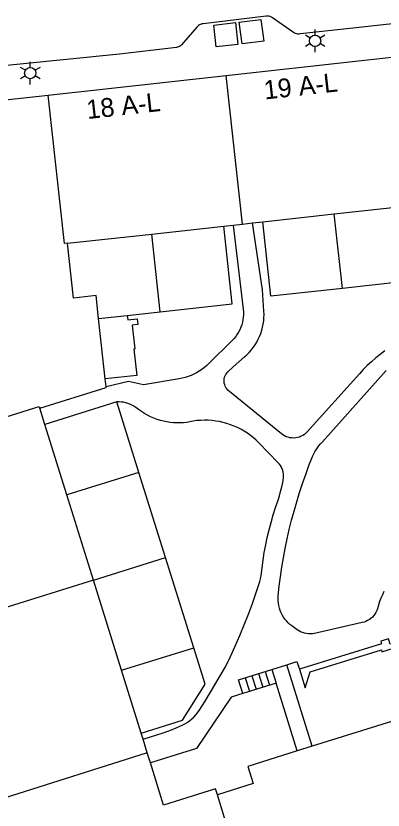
# Model space of a CAD drawing. Extents: x 122462 to 123306, y 485548 to 486417.
# Drawn here: x 122670.3 to 122699.6, y 485938.7 to 486002 of the extents above; entities that cross this region are included whole.
import ezdxf

# ---------------------------------------------------------------- set-up
doc = ezdxf.new("R2010")
doc.units = 0
for name, color, linetype in [('B-WE-IE-MEUBILAIR_WEGMEUBILAIR_VERKEERSBORD-S', 7, 'Continuous'), ('Level 1', 7, 'Continuous'), ('Level 17', 7, 'Continuous'), ('Level 19', 7, 'Continuous'), ('Level 21', 7, 'Continuous'), ('Level 22', 7, 'Continuous'), ('Level 31', 7, 'Continuous'), ('Level 33', 7, 'Continuous'), ('Level 4', 7, 'Continuous'), ('Level 42', 7, 'Continuous'), ('Level 50', 7, 'Continuous'), ('N werkgrens', 7, 'Continuous')]:
    doc.layers.add(name, color=color, linetype=linetype)

msp = doc.modelspace()

# ---------------------------------------------------------------- linework, layer by layer
at = {"layer": 'Level 1'}
for p, q in [((122672.913, 485995.711), (122687.126, 485997.276)), ((122695.737, 485986.231), (122702.866, 485987.015)), ((122690.035, 485985.605), (122695.737, 485986.231)), ((122681.174, 485984.63), (122686.925, 485985.263)), ((122686.925, 485985.263), (122687.682, 485985.346)), ((122687.682, 485985.346), (122688.429, 485985.428)), ((122688.429, 485985.428), (122689.218, 485985.515)), ((122689.218, 485985.515), (122690.035, 485985.605)), ((122674.468, 485983.893), (122681.174, 485984.63)), ((122677.469, 485973.079), (122676.939, 485977.888)), ((122677.538, 485972.451), (122677.469, 485973.079)), ((122672.653, 485969.453), (122672.248, 485970.752)), ((122674.409, 485963.827), (122672.653, 485969.453)), ((122676.528, 485957.037), (122674.409, 485963.827)), ((122678.772, 485949.843), (122676.528, 485957.037)), ((122680.336, 485944.831), (122678.772, 485949.843)), ((122700.301, 485945.756), (122693.968, 485943.78)), ((122680.486, 485944.351), (122680.336, 485944.831)), ((122680.826, 485943.261), (122680.486, 485944.351)), ((122693.968, 485943.78), (122692.786, 485943.411)), ((122681.078, 485942.452), (122680.826, 485943.261))]:
    msp.add_line(p, q, dxfattribs=at)
for points in [[(122687.126, 485997.276), (122697.671, 485998.437), (122701.563, 485998.868)], [(122661.811, 485994.499), (122663.165, 485994.647), (122672.913, 485995.711)], [(122676.939, 485977.888), (122676.738, 485979.716), (122674.949, 485979.519), (122674.468, 485983.893)], [(122672.248, 485970.752), (122677.543, 485972.403), (122677.538, 485972.451)], [(122692.786, 485943.411), (122688.836, 485942.179), (122689.265, 485940.804), (122686.414, 485939.914)], [(122686.414, 485939.914), (122686.271, 485940.376), (122682.129, 485939.083), (122681.078, 485942.452)]]:
    msp.add_lwpolyline(points, dxfattribs=at)
at = {"layer": 'Level 17'}
msp.add_lwpolyline([(122716.972, 486003.236), (122697.482, 486001.086), (122693.035, 486000.595), (122692.939, 486000.583), (122692.842, 486000.584), (122692.746, 486000.597), (122692.653, 486000.624), (122692.565, 486000.663), (122692.482, 486000.713), (122690.822, 486001.872), (122690.73, 486001.928), (122690.631, 486001.97), (122690.527, 486001.997), (122690.42, 486002.01), (122690.312, 486002.006), (122685.268, 486001.405), (122685.172, 486001.385), (122685.08, 486001.353), (122684.991, 486001.311), (122684.909, 486001.258), (122684.834, 486001.195), (122684.767, 486001.124), (122683.546, 485999.715), (122683.477, 485999.653), (122683.401, 485999.599), (122683.32, 485999.555), (122683.233, 485999.522), (122683.143, 485999.499), (122678.608, 485998.974), (122670.43, 485998.159), (122667.713, 485997.877)], dxfattribs=at)
at = {"layer": 'Level 19'}
for p, q in [((122696.39, 485980.292), (122695.737, 485986.231)), ((122681.856, 485978.428), (122681.174, 485984.63)), ((122680.161, 485965.622), (122674.409, 485963.827)), ((122676.528, 485957.037), (122682.281, 485958.832)), ((122678.772, 485949.843), (122684.525, 485951.638)), ((122693.968, 485943.78), (122691.942, 485950.274)), ((122692.786, 485943.411), (122691.097, 485948.824))]:
    msp.add_line(p, q, dxfattribs=at)
for points in [[(122687.682, 485985.346), (122688.467, 485978.629), (122688.484, 485978.421), (122688.487, 485978.212), (122688.475, 485978.004), (122688.448, 485977.797), (122688.408, 485977.592), (122688.353, 485977.391), (122688.284, 485977.194), (122688.202, 485977.002), (122688.106, 485976.816), (122687.998, 485976.638), (122687.878, 485976.467), (122687.746, 485976.305), (122687.603, 485976.153), (122685.744, 485974.304), (122685.564, 485974.134), (122685.374, 485973.975), (122685.176, 485973.826), (122684.97, 485973.689), (122684.757, 485973.564), (122684.537, 485973.451), (122684.31, 485973.351), (122684.079, 485973.263), (122683.843, 485973.189), (122683.603, 485973.127), (122683.36, 485973.08), (122680.52, 485972.609), (122679.32, 485972.869), (122677.538, 485972.451)], [(122699.761, 485975.305), (122699.399, 485975.031), (122699.046, 485974.745), (122698.704, 485974.447), (122698.372, 485974.137), (122698.051, 485973.815), (122697.741, 485973.483), (122693.586, 485968.858), (122693.478, 485968.75), (122693.361, 485968.653), (122693.233, 485968.569), (122693.099, 485968.499), (122692.957, 485968.442), (122692.811, 485968.4), (122692.661, 485968.373), (122692.509, 485968.361), (122692.356, 485968.365), (122692.205, 485968.384), (122692.057, 485968.418), (122691.913, 485968.468), (122691.774, 485968.531), (122691.643, 485968.609), (122691.52, 485968.699), (122687.256, 485972.191), (122687.172, 485972.282), (122687.1, 485972.383), (122687.041, 485972.491), (122686.996, 485972.606), (122686.965, 485972.726), (122686.949, 485972.849), (122686.949, 485972.973), (122686.964, 485973.096), (122686.993, 485973.216), (122687.038, 485973.331), (122687.096, 485973.44), (122687.168, 485973.541), (122687.251, 485973.633), (122687.686, 485974.044), (122688.129, 485974.445), (122688.581, 485974.837), (122688.771, 485975.008), (122688.951, 485975.19), (122689.12, 485975.382), (122689.278, 485975.583), (122689.424, 485975.794), (122689.557, 485976.012), (122689.677, 485976.238), (122689.784, 485976.47), (122689.878, 485976.708), (122689.957, 485976.951), (122690.022, 485977.199), (122690.073, 485977.449), (122690.109, 485977.703), (122690.13, 485977.958), (122690.136, 485978.213), (122690.128, 485978.469), (122690.02, 485980.189), (122689.218, 485985.515)], [(122679.221, 485978.139), (122679.259, 485977.789), (122680.016, 485977.873), (122680.067, 485977.408), (122679.617, 485977.356), (122679.826, 485975.469), (122679.749, 485975.46), (122679.981, 485973.356), (122677.469, 485973.079)], [(122693.831, 485952.743), (122693.671, 485952.747), (122693.511, 485952.766), (122693.354, 485952.799), (122693.201, 485952.847), (122693.053, 485952.909), (122692.911, 485952.984), (122692.777, 485953.072), (122692.36, 485953.374), (122692.205, 485953.496), (122692.059, 485953.628), (122691.923, 485953.771), (122691.798, 485953.924), (122691.684, 485954.086), (122691.583, 485954.255), (122691.495, 485954.432), (122691.42, 485954.614), (122691.359, 485954.802), (122691.311, 485954.994), (122691.278, 485955.188), (122691.26, 485955.385), (122691.256, 485955.582), (122691.266, 485955.779), (122691.35, 485956.54), (122691.448, 485957.299), (122691.56, 485958.056), (122691.687, 485958.81), (122691.828, 485959.563), (122691.982, 485960.312), (122692.151, 485961.058), (122692.334, 485961.802), (122692.531, 485962.541), (122692.742, 485963.277), (122692.966, 485964.008), (122693.204, 485964.736), (122693.456, 485965.458), (122693.721, 485966.176), (122694, 485966.889), (122694.107, 485967.101), (122694.225, 485967.307), (122694.352, 485967.508), (122694.489, 485967.702), (122694.635, 485967.889), (122694.79, 485968.069), (122699.87, 485973.739)], [(122680.486, 485944.351), (122681.583, 485944.694), (122682.1, 485944.862), (122682.611, 485945.045), (122683.117, 485945.243), (122683.617, 485945.455), (122683.818, 485945.561), (122684.011, 485945.68), (122684.196, 485945.811), (122684.372, 485945.955), (122684.538, 485946.11), (122684.693, 485946.276), (122684.837, 485946.451), (122684.969, 485946.636), (122685.431, 485947.37), (122687.07, 485950.109), (122687.462, 485950.938), (122687.84, 485951.773), (122688.204, 485952.614), (122688.553, 485953.462), (122688.888, 485954.315), (122689.208, 485955.174), (122689.514, 485956.038), (122689.805, 485956.907), (122689.884, 485957.227), (122689.912, 485957.389), (122689.977, 485958.003), (122690.058, 485958.615), (122690.154, 485959.225), (122690.266, 485959.832), (122690.393, 485960.436), (122690.535, 485961.036), (122690.693, 485961.633), (122690.866, 485962.226), (122691.053, 485962.814), (122691.256, 485963.397), (122691.364, 485963.75), (122691.461, 485964.107), (122691.547, 485964.466), (122691.621, 485964.828), (122691.683, 485965.192), (122691.691, 485965.338), (122691.685, 485965.484), (122691.665, 485965.628), (122691.63, 485965.77), (122691.582, 485965.908), (122691.521, 485966.041), (122691.448, 485966.167), (122691.362, 485966.285), (122691.265, 485966.394), (122689.728, 485967.97), (122689.512, 485968.181), (122689.285, 485968.38), (122689.049, 485968.568), (122688.804, 485968.744), (122688.55, 485968.907), (122688.288, 485969.057), (122688.019, 485969.194), (122687.744, 485969.318), (122687.463, 485969.427), (122687.176, 485969.522), (122686.885, 485969.602), (122686.591, 485969.668), (122686.293, 485969.719), (122685.993, 485969.755), (122685.692, 485969.775), (122685.391, 485969.781), (122685.089, 485969.772), (122684.788, 485969.747), (122684.489, 485969.707), (122684.229, 485969.654), (122683.967, 485969.613), (122683.703, 485969.586), (122683.438, 485969.572), (122683.173, 485969.571), (122682.908, 485969.583), (122682.644, 485969.609), (122682.382, 485969.648), (122682.122, 485969.7), (122681.865, 485969.764), (122681.611, 485969.842), (122681.346, 485969.939), (122681.087, 485970.051), (122680.834, 485970.176), (122680.588, 485970.314), (122680.349, 485970.465), (122680.119, 485970.628), (122679.898, 485970.803), (122679.751, 485970.899), (122679.597, 485970.984), (122679.437, 485971.058), (122679.272, 485971.121), (122679.104, 485971.171), (122678.932, 485971.209), (122678.758, 485971.235), (122678.582, 485971.248), (122678.406, 485971.248)], [(122699.703, 485956.133), (122699.571, 485955.867), (122699.452, 485955.594), (122699.348, 485955.315), (122699.258, 485955.032), (122699.182, 485954.744), (122699.126, 485954.598), (122699.057, 485954.457), (122698.975, 485954.324), (122698.88, 485954.199), (122698.775, 485954.084), (122698.659, 485953.979), (122698.534, 485953.885), (122698.4, 485953.803), (122698.259, 485953.735), (122698.113, 485953.679), (122697.962, 485953.638), (122694.15, 485952.779), (122693.992, 485952.753), (122693.831, 485952.743)], [(122688.443, 485947.996), (122687.507, 485947.704), (122684.757, 485943.599), (122681.078, 485942.452)]]:
    msp.add_lwpolyline(points, dxfattribs=at)
at = {"layer": 'Level 21'}
for points in [[(122692.954, 485949.921), (122693.415, 485948.442), (122693.812, 485949.703), (122699.491, 485951.473), (122699.539, 485951.32), (122714.527, 485956.006), (122714.432, 485956.309)], [(122706.28, 485953.827), (122700.199, 485951.926), (122700.065, 485952.353), (122699.442, 485952.158), (122699.503, 485951.962), (122692.954, 485949.921)]]:
    msp.add_lwpolyline(points, dxfattribs=at)
at = {"layer": 'Level 22'}
msp.add_line((122690.76, 485949.905), (122691.942, 485950.274), dxfattribs=at)
msp.add_lwpolyline([(122691.942, 485950.274), (122692.764, 485950.53), (122692.954, 485949.921)], dxfattribs=at)
at = {"layer": 'Level 31'}
for p, q in [((122690.76, 485949.905), (122691.097, 485948.824)), ((122691.097, 485948.824), (122688.443, 485947.996))]:
    msp.add_line(p, q, dxfattribs=at)
msp.add_lwpolyline([(122688.443, 485947.996), (122688.106, 485949.078), (122690.76, 485949.905)], dxfattribs=at)
at = {"layer": 'Level 33'}
for p, q in [((122688.637, 485949.244), (122688.974, 485948.162)), ((122689.168, 485949.409), (122689.505, 485948.327)), ((122689.698, 485949.575), (122690.035, 485948.493)), ((122690.23, 485949.74), (122690.567, 485948.658))]:
    msp.add_line(p, q, dxfattribs=at)
at = {"layer": 'Level 4'}
for p, q in [((122688.429, 485985.428), (122687.126, 485997.276)), ((122676.528, 485957.037), (122665.203, 485953.504)), ((122680.826, 485943.261), (122669.405, 485939.637)), ((122689.51, 485929.914), (122686.414, 485939.914))]:
    msp.add_line(p, q, dxfattribs=at)
for points in [[(122674.468, 485983.893), (122674.217, 485983.865), (122672.913, 485995.711)], [(122660.783, 485967.324), (122672.206, 485970.887), (122672.248, 485970.752)]]:
    msp.add_lwpolyline(points, dxfattribs=at)
at = {"layer": 'Level 42'}
for points in [[(122688.393, 485999.791), (122688.162, 486001.515), (122689.886, 486001.746), (122690.117, 486000.022), (122688.393, 485999.791)], [(122686.32, 485999.556), (122686.12, 486001.292), (122687.856, 486001.492), (122688.056, 485999.756), (122686.32, 485999.556)]]:
    msp.add_lwpolyline(points, dxfattribs=at)
at = {"layer": 'Level 50'}
for p, q in [((122693.82, 486000.264), (122693.43, 486000.489)), ((122694.21, 486000.489), (122694.21, 486000.939)), ((122694.989, 486000.489), (122694.599, 486000.264)), ((122693.82, 485999.814), (122693.43, 485999.589)), ((122694.989, 485999.589), (122694.599, 485999.814)), ((122694.21, 485999.139), (122694.21, 485999.589)), ((122671.1, 485997.694), (122670.71, 485997.919)), ((122671.49, 485997.919), (122671.49, 485998.369)), ((122672.269, 485997.919), (122671.879, 485997.694)), ((122671.1, 485997.244), (122670.71, 485997.019)), ((122671.49, 485996.569), (122671.49, 485997.019)), ((122672.269, 485997.019), (122671.879, 485997.244))]:
    msp.add_line(p, q, dxfattribs=at)
for centre in [(122694.21, 486000.039), (122671.49, 485997.469)]:
    msp.add_circle(centre, 0.45, dxfattribs=at)
at = {"layer": 'N werkgrens'}
for p, q in [((122703.519, 485981.076), (122696.39, 485980.292)), ((122679.221, 485978.139), (122681.856, 485978.428)), ((122676.939, 485977.888), (122679.221, 485978.139)), ((122678.406, 485971.248), (122672.653, 485969.453)), ((122680.161, 485965.622), (122678.406, 485971.248)), ((122682.281, 485958.832), (122680.161, 485965.622)), ((122684.525, 485951.638), (122682.281, 485958.832))]:
    msp.add_line(p, q, dxfattribs=at)
for points in [[(122681.856, 485978.428), (122687.606, 485979.06), (122686.925, 485985.263)], [(122696.39, 485980.292), (122690.688, 485979.665), (122690.035, 485985.605)], [(122680.336, 485944.831), (122683.642, 485945.863), (122685.434, 485948.724), (122684.525, 485951.638)]]:
    msp.add_lwpolyline(points, dxfattribs=at)

# ---------------------------------------------------------------- texts
at = {"layer": 'B-WE-IE-MEUBILAIR_WEGMEUBILAIR_VERKEERSBORD-S'}
for s, p in [('19 A-L', (122690.198, 485995.359)), ('18 A-L', (122676.055, 485993.798))]:
    msp.add_text(s, height=1.5, rotation=6.29853, dxfattribs=at).set_placement(p)

doc.saveas('drawing.dxf')
